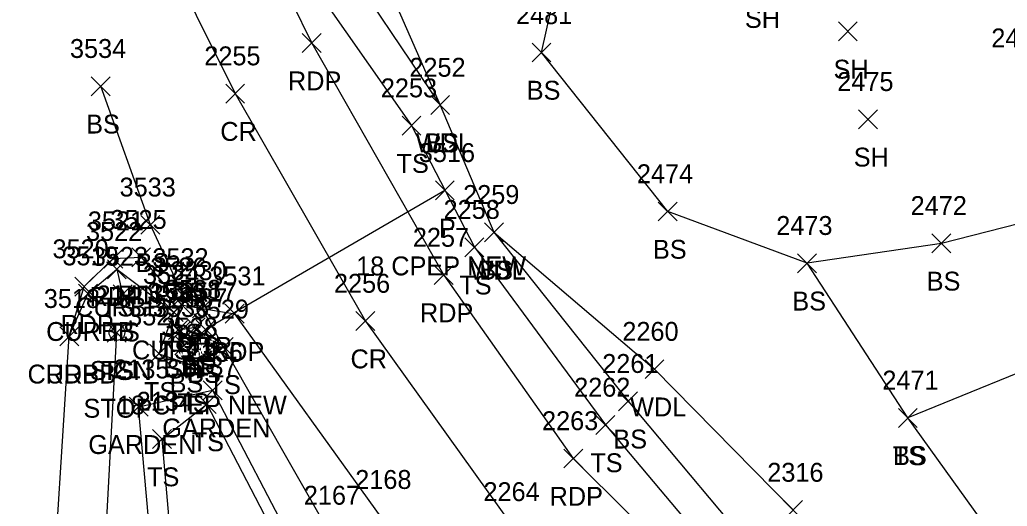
# Model space of a CAD drawing. Extents: x 1461855 to 1464118, y 556196 to 557441.
# Drawn here: x 1461953.7 to 1462058.2, y 556504.3 to 556555.9 of the extents above; entities that cross this region are included whole.
import ezdxf

# ---------------------------------------------------------------- set-up
doc = ezdxf.new("R2010")
doc.units = 0
for name, color, linetype in [('D_A', 7, 'Continuous'), ('D_C', 7, 'Continuous'), ('D_I', 7, 'Continuous'), ('D_TIC', 7, 'Continuous'), ('DCP', 7, 'Continuous'), ('L_A', 7, 'Continuous'), ('L_I', 7, 'Continuous'), ('L_TIC', 7, 'Continuous'), ('LAPB', 7, 'Continuous'), ('LAWA', 7, 'Continuous'), ('LELB', 7, 'Continuous'), ('P_A', 7, 'Continuous'), ('P_I', 7, 'Continuous'), ('P_TIC', 7, 'Continuous'), ('PET', 7, 'Continuous'), ('PRC', 7, 'Continuous'), ('R_A', 7, 'Continuous'), ('R_I', 7, 'Continuous'), ('R_TIC', 7, 'Continuous'), ('RC', 7, 'Continuous'), ('S_A', 7, 'Continuous'), ('S_C', 7, 'Continuous'), ('S_I', 7, 'Continuous'), ('SSGN', 7, 'Continuous')]:
    doc.layers.add(name, color=color, linetype=linetype)

msp = doc.modelspace()

# ---------------------------------------------------------------- linework, layer by layer
at = {"layer": 'D_TIC'}
for points in [[(1461997.72, 556536.79), (1461999.72, 556538.79)], [(1461999.72, 556536.79), (1461997.72, 556538.79)], [(1461972.41, 556522.06), (1461974.41, 556524.06)], [(1461974.41, 556522.06), (1461972.41, 556524.06)]]:
    msp.add_lwpolyline(points, dxfattribs=at)
at = {"layer": 'DCP'}
msp.add_lwpolyline([(1461998.72, 556537.79), (1461973.41, 556523.06)], dxfattribs=at)
at = {"layer": 'L_TIC'}
for points in [[(1462040.37, 556553.62), (1462042.37, 556555.62)], [(1462042.37, 556553.62), (1462040.37, 556555.62)], [(1462007.95, 556551.39), (1462009.95, 556553.39)], [(1462009.95, 556551.39), (1462007.95, 556553.39)], [(1461961.31, 556547.81), (1461963.31, 556549.81)], [(1461963.31, 556547.81), (1461961.31, 556549.81)], [(1461997.23, 556545.82), (1461999.23, 556547.82)], [(1461999.23, 556545.82), (1461997.23, 556547.82)], [(1461997.23, 556545.82), (1461999.23, 556547.82)], [(1461999.23, 556545.82), (1461997.23, 556547.82)], [(1461994.2, 556543.64), (1461996.2, 556545.64)], [(1461996.2, 556543.64), (1461994.2, 556545.64)], [(1462042.52, 556544.31), (1462044.52, 556546.31)], [(1462044.52, 556544.31), (1462042.52, 556546.31)], [(1462021.31, 556534.55), (1462023.31, 556536.55)], [(1462023.31, 556534.55), (1462021.31, 556536.55)], [(1461966.56, 556533.14), (1461968.56, 556535.14)], [(1461968.56, 556533.14), (1461966.56, 556535.14)], [(1462002.92, 556532.35), (1462004.92, 556534.35)], [(1462004.92, 556532.35), (1462002.92, 556534.35)], [(1462002.92, 556532.35), (1462004.92, 556534.35)], [(1462004.92, 556532.35), (1462002.92, 556534.35)], [(1462050.28, 556531.18), (1462052.28, 556533.18)], [(1462052.28, 556531.18), (1462050.28, 556533.18)], [(1462000.85, 556530.77), (1462002.85, 556532.77)], [(1462002.85, 556530.77), (1462000.85, 556532.77)], [(1462036.06, 556529.07), (1462038.06, 556531.07)], [(1462038.06, 556529.07), (1462036.06, 556531.07)], [(1462036.06, 556529.07), (1462038.06, 556531.07)], [(1462038.06, 556529.07), (1462036.06, 556531.07)], [(1461963.01, 556528.44), (1461965.01, 556530.44)], [(1461965.01, 556528.44), (1461963.01, 556530.44)], [(1461963.62, 556525.8), (1461965.62, 556527.8)], [(1461965.62, 556525.8), (1461963.62, 556527.8)], [(1461970.03, 556525.66), (1461972.03, 556527.66)], [(1461972.03, 556525.66), (1461970.03, 556527.66)], [(1461969.04, 556523.89), (1461971.04, 556525.89)], [(1461971.04, 556523.89), (1461969.04, 556525.89)], [(1461972.03, 556524.28), (1461974.03, 556526.28)], [(1461974.03, 556524.28), (1461972.03, 556526.28)], [(1461963, 556521.72), (1461965, 556523.72)], [(1461965, 556521.72), (1461963, 556523.72)], [(1461969.49, 556522.01), (1461971.49, 556524.01)], [(1461971.49, 556522.01), (1461969.49, 556524.01)], [(1461969.49, 556522.01), (1461971.49, 556524.01)], [(1461971.49, 556522.01), (1461969.49, 556524.01)], [(1461969.77, 556521.88), (1461971.77, 556523.88)], [(1461971.77, 556521.88), (1461969.77, 556523.88)], [(1461971.36, 556522.31), (1461973.36, 556524.31)], [(1461973.36, 556522.31), (1461971.36, 556524.31)], [(1461971.36, 556522.31), (1461973.36, 556524.31)], [(1461973.36, 556522.31), (1461971.36, 556524.31)], [(1461972.02, 556521.41), (1461974.02, 556523.41)], [(1461974.02, 556521.41), (1461972.02, 556523.41)], [(1461967.47, 556519.49), (1461969.47, 556521.49)], [(1461969.47, 556519.49), (1461967.47, 556521.49)], [(1461970.14, 556520.39), (1461972.14, 556522.39)], [(1461972.14, 556520.39), (1461970.14, 556522.39)], [(1461974.31, 556520.22), (1461976.31, 556522.22)], [(1461976.31, 556520.22), (1461974.31, 556522.22)], [(1461971, 556518.3), (1461973, 556520.3)], [(1461973, 556518.3), (1461971, 556520.3)], [(1462019.91, 556517.86), (1462021.91, 556519.86)], [(1462021.91, 556517.86), (1462019.91, 556519.86)], [(1461973.15, 556515.63), (1461975.15, 556517.63)], [(1461975.15, 556515.63), (1461973.15, 556517.63)], [(1462017.12, 556514.46), (1462019.12, 556516.46)], [(1462019.12, 556514.46), (1462017.12, 556516.46)], [(1461965.32, 556513.88), (1461967.32, 556515.88)], [(1461967.32, 556513.88), (1461965.32, 556515.88)], [(1461972.53, 556514.17), (1461974.53, 556516.17)], [(1461974.53, 556514.17), (1461972.53, 556516.17)], [(1462046.72, 556512.7), (1462048.72, 556514.7)], [(1462048.72, 556512.7), (1462046.72, 556514.7)], [(1462046.72, 556512.7), (1462048.72, 556514.7)], [(1462048.72, 556512.7), (1462046.72, 556514.7)], [(1462014.72, 556511.95), (1462016.72, 556513.95)], [(1462016.72, 556511.95), (1462014.72, 556513.95)], [(1461967.8, 556510.46), (1461969.8, 556512.46)], [(1461969.8, 556510.46), (1461967.8, 556512.46)], [(1462034.59, 556502.94), (1462036.59, 556504.94)], [(1462036.59, 556502.94), (1462034.59, 556504.94)]]:
    msp.add_lwpolyline(points, dxfattribs=at)
at = {"layer": 'LAPB'}
msp.add_lwpolyline([(1461969.43, 556479.8), (1461966.32, 556514.88), (1461974.15, 556516.63), (1461983.26, 556499.14), (1461991.38, 556484.83)], dxfattribs=at)
at = {"layer": 'LAWA'}
msp.add_lwpolyline([(1461966.99, 556643.86), (1461970.76, 556630.81), (1461974.78, 556610.38), (1461978.02, 556594.21), (1461979.63, 556591.53), (1461980.92, 556588.07), (1461980.91, 556586), (1461997.99, 556566.7), (1461991.49, 556562.2), (1461998.23, 556546.82), (1462003.92, 556533.35), (1462020.91, 556518.86), (1462035.59, 556503.94), (1462051.31, 556488.47), (1462071.48, 556482.44), (1462073.83, 556488.17), (1462091.48, 556509.71), (1462111.54, 556518.09), (1462114.94, 556522.4), (1462105.84, 556530.22)], dxfattribs=at)
at = {"layer": 'LELB'}
for points in [[(1461963.7, 556606.01), (1461972.11, 556589.43), (1461974.57, 556579.66), (1461977.52, 556575.66), (1461983.68, 556561.12), (1461995.2, 556544.64), (1462001.85, 556531.77), (1462015.72, 556512.95), (1462031.6, 556494.07), (1462048.72, 556482.95), (1462068.84, 556473.1), (1462085.6, 556465.87), (1462095, 556462.84), (1462104.95, 556460.1), (1462122.08, 556456), (1462130.64, 556454.49), (1462134.7, 556456.08), (1462145.09, 556459.05)], [(1462073.83, 556488.17), (1462058.72, 556498.39), (1462047.72, 556513.7), (1462037.06, 556530.07), (1462022.31, 556535.55), (1462008.95, 556552.39), (1462011.13, 556562.18), (1462015.8, 556575.2), (1462023.42, 556591.58)], [(1461977.52, 556575.66), (1461986.76, 556563.86), (1461998.23, 556546.82)], [(1461971.03, 556526.66), (1461967.56, 556534.14), (1461962.31, 556548.81)], [(1462138.67, 556467.44), (1462129.75, 556482.39), (1462119.12, 556493.89), (1462116.04, 556502.13), (1462119.77, 556515.33), (1462114.94, 556522.4), (1462101, 556522.59), (1462095.91, 556539.17), (1462080.85, 556539.72), (1462051.28, 556532.18), (1462037.06, 556530.07)], [(1462003.92, 556533.35), (1462018.12, 556515.46), (1462033.25, 556497.4), (1462071.18, 556477.09), (1462086.8, 556469.55), (1462096.39, 556465.56), (1462108.84, 556467.68), (1462124.65, 556460.48), (1462134.7, 556456.08)], [(1461964.01, 556529.44), (1461964.62, 556526.8)], [(1461970.04, 556524.89), (1461968.47, 556520.49), (1461972, 556519.3), (1461975.31, 556521.22), (1461973.03, 556525.28)], [(1461968.12, 556453.95), (1461963.14, 556463.84), (1461962.25, 556489.92), (1461964, 556522.72)], [(1461970.49, 556523.01), (1461971.14, 556521.39), (1461973.02, 556522.41), (1461972.36, 556523.31)], [(1461970.49, 556523.01), (1461972.36, 556523.31)], [(1462101, 556522.59), (1462088.09, 556521.12), (1462065.03, 556520.76), (1462047.72, 556513.7)], [(1461986.54, 556501.51), (1461975.31, 556521.22)], [(1461971.27, 556483.03), (1461968.8, 556511.46), (1461973.53, 556515.17), (1461982.39, 556498.11), (1461988.15, 556486.12)]]:
    msp.add_lwpolyline(points, dxfattribs=at)
at = {"layer": 'P_TIC'}
for points in [[(1461983.63, 556552.38), (1461985.63, 556554.38)], [(1461985.63, 556552.38), (1461983.63, 556554.38)], [(1461975.53, 556547.03), (1461977.53, 556549.03)], [(1461977.53, 556547.03), (1461975.53, 556549.03)], [(1461962.63, 556529.56), (1461964.63, 556531.56)], [(1461964.63, 556529.56), (1461962.63, 556531.56)], [(1461965.59, 556529.71), (1461967.59, 556531.71)], [(1461967.59, 556529.71), (1461965.59, 556531.71)], [(1461997.6, 556527.82), (1461999.6, 556529.82)], [(1461999.6, 556527.82), (1461997.6, 556529.82)], [(1461959.55, 556526.6), (1461961.55, 556528.6)], [(1461961.55, 556526.6), (1461959.55, 556528.6)], [(1461969.86, 556524.68), (1461971.86, 556526.68)], [(1461971.86, 556524.68), (1461969.86, 556526.68)], [(1461972.03, 556524.28), (1461974.03, 556526.28)], [(1461974.03, 556524.28), (1461972.03, 556526.28)], [(1461975.49, 556523.73), (1461977.49, 556525.73)], [(1461977.49, 556523.73), (1461975.49, 556525.73)], [(1461989.31, 556522.95), (1461991.31, 556524.95)], [(1461991.31, 556522.95), (1461989.31, 556524.95)], [(1461957.98, 556521.34), (1461959.98, 556523.34)], [(1461959.98, 556521.34), (1461957.98, 556523.34)], [(1462011.32, 556508.4), (1462013.32, 556510.4)], [(1462013.32, 556508.4), (1462011.32, 556510.4)]]:
    msp.add_lwpolyline(points, dxfattribs=at)
at = {"layer": 'PET'}
for points in [[(1461941.43, 556640.49), (1461960.91, 556600.59), (1461969.59, 556584.05), (1461984.63, 556553.38), (1461998.6, 556528.82), (1462012.32, 556509.4), (1462030.27, 556491.56), (1462047.25, 556480.46), (1462067.72, 556469.89), (1462084.83, 556462.24), (1462093.33, 556458.86), (1462104, 556455.55), (1462122, 556451.36), (1462134.06, 556450.12), (1462148.83, 556449.19)], [(1461958.98, 556522.34), (1461960.55, 556527.6), (1461963.63, 556530.56), (1461966.59, 556530.71), (1461970.86, 556525.68), (1461973.03, 556525.28), (1461976.49, 556524.73)], [(1461991.98, 556503.18), (1461976.49, 556524.73)], [(1461956.95, 556490.65), (1461958.98, 556522.34)]]:
    msp.add_lwpolyline(points, dxfattribs=at)
at = {"layer": 'PRC'}
msp.add_lwpolyline([(1461925.46, 556305.98), (1461931.48, 556345.96), (1461937.93, 556386.44), (1461943.12, 556427.08), (1461945.49, 556465.38), (1461946.96, 556493.02), (1461948.29, 556523.84), (1461949.6, 556552.44), (1461949.09, 556575.71), (1461945.13, 556594.53), (1461941.15, 556612.68), (1461941.74, 556618.09), (1461960.04, 556581.27), (1461976.53, 556548.03), (1461990.31, 556523.95), (1462006.12, 556501.89), (1462023.43, 556483.27), (1462041.85, 556469.09), (1462061.76, 556457.44), (1462082.72, 556450.2), (1462107.82, 556443.98), (1462129.57, 556440.39), (1462147.93, 556438.2)], dxfattribs=at)
at = {"layer": 'R_TIC'}
for points in [[(1461963.01, 556528.44), (1461965.01, 556530.44)], [(1461965.01, 556528.44), (1461963.01, 556530.44)], [(1461959.95, 556525.85), (1461961.95, 556527.85)], [(1461961.95, 556525.85), (1461959.95, 556527.85)], [(1461969.04, 556523.89), (1461971.04, 556525.89)], [(1461971.04, 556523.89), (1461969.04, 556525.89)], [(1461957.98, 556521.34), (1461959.98, 556523.34)], [(1461959.98, 556521.34), (1461957.98, 556523.34)]]:
    msp.add_lwpolyline(points, dxfattribs=at)
at = {"layer": 'RC'}
msp.add_lwpolyline([(1461958.98, 556522.34), (1461960.95, 556526.85), (1461964.01, 556529.44), (1461970.04, 556524.89)], dxfattribs=at)
at = {"layer": 'SSGN'}
for p, q in [((1461962.37, 556523.57), (1461965.7, 556523.57)), ((1461964.02, 556522.74), (1461964.02, 556522.74))]:
    msp.add_line(p, q, dxfattribs=at)
msp.add_circle((1461964.02, 556522.74), 0.833, dxfattribs=at)

# ---------------------------------------------------------------- texts
at = {"layer": 'D_A'}
for p in [(1461998.1, 556532.79), (1461972.79, 556518.06)]:
    msp.add_text('P', height=2, dxfattribs=at).set_placement(p)
at = {"layer": 'D_C'}
for p in [(1461989.34, 556528.79), (1461964.02, 556514.06)]:
    msp.add_text('18 CPEP NEW', height=2, dxfattribs=at).set_placement(p)
at = {"layer": 'D_I'}
for s, p in [('3516', (1461995.97, 556540.79)), ('3517', (1461970.72, 556526.06))]:
    msp.add_text(s, height=2, dxfattribs=at).set_placement(p)
at = {"layer": 'L_A'}
for s, p in [('SH', (1462030.48, 556554.99)), ('SH', (1462039.86, 556549.62)), ('BS', (1462007.39, 556547.39)), ('BS', (1461960.76, 556543.81)), ('WDL', (1461995.65, 556541.82)), ('BS', (1461996.67, 556541.82)), ('SH', (1462042, 556540.31)), ('TS', (1461993.61, 556539.64)), ('BS', (1462020.75, 556530.55)), ('BS', (1461966, 556529.14)), ('WDL', (1462001.34, 556528.35)), ('BS', (1462002.37, 556528.35)), ('TS', (1462000.26, 556526.77)), ('BS', (1462049.72, 556527.18)), ('BS', (1462035.5, 556525.07)), ('BS', (1462035.5, 556525.07)), ('TS', (1461962.42, 556524.44)), ('TS', (1461963.03, 556521.8)), ('BS', (1461969.47, 556521.66)), ('TS', (1461968.45, 556519.89)), ('TS', (1461971.44, 556520.28)), ('TS', (1461962.41, 556517.72)), ('BS', (1461968.93, 556518.01)), ('BS', (1461968.93, 556518.01)), ('SH', (1461969.26, 556517.88)), ('BS', (1461970.8, 556518.31)), ('BS', (1461970.8, 556518.31)), ('BS', (1461971.46, 556517.41)), ('BS', (1461969.59, 556516.39)), ('TS', (1461966.88, 556515.49)), ('TS', (1461973.72, 556516.22)), ('TS', (1461970.41, 556514.3)), ('WDL', (1462018.33, 556513.86)), ('GARDEN', (1461968.82, 556511.63)), ('TS', (1461971.93, 556510.17)), ('BS', (1462016.56, 556510.46)), ('GARDEN', (1461960.99, 556509.88)), ('TS', (1462014.12, 556507.95)), ('TS', (1462046.13, 556508.7)), ('BS', (1462046.16, 556508.7)), ('TS', (1461967.21, 556506.46))]:
    msp.add_text(s, height=2, dxfattribs=at).set_placement(p)
at = {"layer": 'L_I'}
for s, p in [('2481', (1462006.26, 556555.39)), ('2476', (1462056.56, 556552.93)), ('3534', (1461959.05, 556551.81)), ('2252', (1461994.97, 556549.82)), ('2252', (1461994.97, 556549.82)), ('2253', (1461991.95, 556547.64)), ('2475', (1462040.26, 556548.31)), ('2474', (1462019.05, 556538.55)), ('3533', (1461964.3, 556537.14)), ('2259', (1462000.66, 556536.35)), ('2259', (1462000.66, 556536.35)), ('2472', (1462048.02, 556535.18)), ('2258', (1461998.59, 556534.77)), ('2473', (1462033.8, 556533.07)), ('2473', (1462033.8, 556533.07)), ('3522', (1461960.75, 556532.44)), ('3523', (1461961.36, 556529.8)), ('3532', (1461967.77, 556529.66)), ('3524', (1461966.78, 556527.89)), ('3530', (1461969.68, 556528.28)), ('2141', (1461961.87, 556525.72)), ('3535', (1461967.23, 556526.01)), ('3535', (1461967.23, 556526.01)), ('3539', (1461967.5, 556525.88)), ('3538', (1461969.1, 556526.31)), ('3538', (1461969.1, 556526.31)), ('3537', (1461969.76, 556525.41)), ('3536', (1461967.83, 556524.39)), ('3529', (1461972.04, 556524.22)), ('3527', (1461965.21, 556523.49)), ('3528', (1461968.74, 556522.3)), ('2260', (1462017.51, 556521.86)), ('2136', (1461971.4, 556519.63)), ('2261', (1462015.38, 556518.46)), ('2135', (1461963.63, 556517.88)), ('2137', (1461970.83, 556518.17)), ('2471', (1462045.03, 556516.7)), ('2471', (1462045.03, 556516.7)), ('2262', (1462012.41, 556515.95)), ('2134', (1461966.11, 556514.46)), ('2316', (1462032.85, 556506.94)), ('2167', (1461983.8, 556504.51))]:
    msp.add_text(s, height=2, dxfattribs=at).set_placement(p)
at = {"layer": 'P_A'}
for s, p in [('RDP', (1461982.12, 556548.38)), ('CR', (1461974.96, 556543.03)), ('RDP', (1461964.08, 556525.71)), ('RDP', (1461961.12, 556525.56)), ('RDP', (1461996.09, 556523.82)), ('RDP', (1461958.04, 556522.6)), ('RDP', (1461968.35, 556520.68)), ('RDP', (1461970.52, 556520.28)), ('RDP', (1461973.97, 556519.73)), ('CR', (1461988.74, 556518.95)), ('RDP', (1461956.46, 556517.34)), ('RDP', (1462009.81, 556504.4))]:
    msp.add_text(s, height=2, dxfattribs=at).set_placement(p)
at = {"layer": 'P_I'}
for s, p in [('2255', (1461973.27, 556551.03)), ('3521', (1461960.94, 556533.56)), ('3525', (1461963.33, 556533.71)), ('2257', (1461995.34, 556531.82)), ('3520', (1461957.2, 556530.6)), ('3526', (1461967.54, 556528.68)), ('3530', (1461969.68, 556528.28)), ('3531', (1461973.79, 556527.73)), ('2256', (1461986.99, 556526.95)), ('3518', (1461956.28, 556525.34)), ('2263', (1462009.01, 556512.4)), ('2168', (1461989.24, 556506.18)), ('2264', (1462002.81, 556504.89))]:
    msp.add_text(s, height=2, dxfattribs=at).set_placement(p)
at = {"layer": 'R_A'}
for p in [(1461959.59, 556524.44), (1461956.53, 556521.85), (1461965.62, 556519.89), (1461954.56, 556517.34)]:
    msp.add_text('CURBB', height=2, dxfattribs=at).set_placement(p)
at = {"layer": 'R_I'}
for s, p in [('3522', (1461960.75, 556532.44)), ('3519', (1461958.25, 556529.85)), ('3524', (1461966.78, 556527.89)), ('3518', (1461956.28, 556525.34))]:
    msp.add_text(s, height=2, dxfattribs=at).set_placement(p)
at = {"layer": 'S_A'}
msp.add_text('SIGN', height=2, dxfattribs=at).set_placement((1461961.15, 556517.72))
at = {"layer": 'S_C'}
msp.add_text('STOP', height=2, dxfattribs=at).set_placement((1461960.48, 556513.72))
at = {"layer": 'S_I'}
msp.add_text('2141', height=2, dxfattribs=at).set_placement((1461961.87, 556525.72))

doc.saveas('drawing.dxf')
